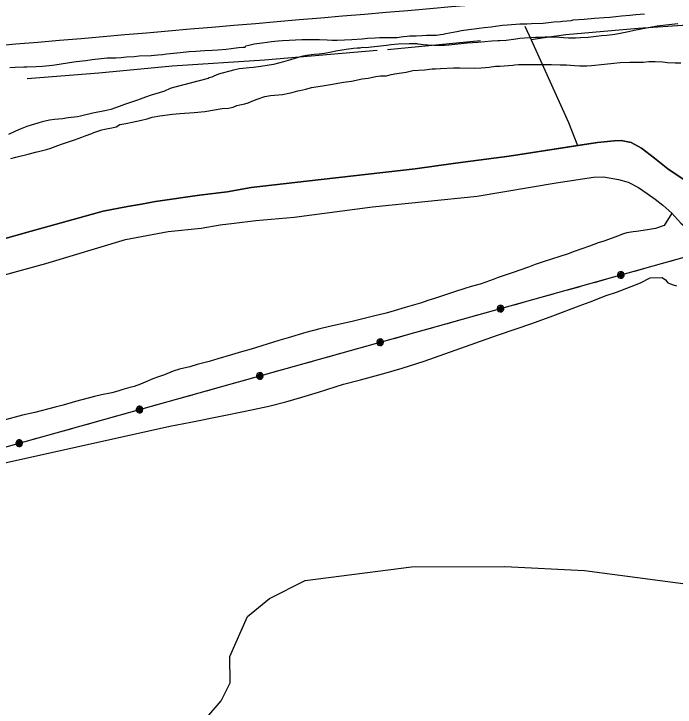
# Model space of a CAD drawing. Extents: x 3424494 to 3462436, y 522220 to 547718.
# Drawn here: x 3450909 to 3452677, y 529332 to 531186 of the extents above; entities that cross this region are included whole.
import ezdxf

# ---------------------------------------------------------------- set-up
doc = ezdxf.new("R2010")
doc.units = 0
for name, color, linetype in [('V-ROAD-CNTR', 7, 'Continuous'), ('V-SITE-VEGE', 7, 'Continuous'), ('V-TOPO-SHOR', 7, 'Continuous'), ('V-UTIL-LINE', 7, 'Continuous')]:
    doc.layers.add(name, color=color, linetype=linetype)

msp = doc.modelspace()

# ---------------------------------------------------------------- linework, layer by layer
at = {"layer": 'V-ROAD-CNTR'}
msp.add_arc((3520968.4, -279429.6), 813555.6, 94.7257498, 94.9891609, dxfattribs=at)
at = {"layer": 'V-SITE-VEGE'}
for p, q in [((3452559, 530456.5), (3452583.9, 530466.4)), ((3452583.9, 530466.4), (3452609.6, 530480.1)), ((3452609.6, 530480.1), (3452642, 530480.9)), ((3452642, 530480.9), (3452650.7, 530474.7)), ((3452650.7, 530474.7), (3452656.9, 530466.1)), ((3452656.9, 530466.1), (3452671.7, 530461.1)), ((3452520, 530441.7), (3452559, 530456.5)), ((3452671.7, 530461.1), (3452680.4, 530458.6)), ((3452449.8, 530415.9), (3452491.9, 530432.2)), ((3452491.9, 530432.2), (3452520, 530441.7)), ((3452419.8, 530405.3), (3452449.8, 530415.9)), ((3452350, 530377.9), (3452419.8, 530405.3)), ((3452293.4, 530357.5), (3452350, 530377.9)), ((3452204.6, 530327.6), (3452293.4, 530357.5)), ((3452171.4, 530315.4), (3452204.6, 530327.6)), ((3452005.4, 530256.7), (3452171.4, 530315.4)), ((3451946.5, 530237.8), (3452005.4, 530256.7)), ((3451835.1, 530207.3), (3451904, 530225.3)), ((3451904, 530225.3), (3451946.5, 530237.8)), ((3451789.9, 530195.7), (3451835.1, 530207.3)), ((3451722.9, 530174.1), (3451789.9, 530195.7)), ((3451678.9, 530160.9), (3451722.9, 530174.1)), ((3451636, 530148.5), (3451678.9, 530160.9)), ((3451527.3, 530123), (3451590.8, 530136.8)), ((3451590.8, 530136.8), (3451636, 530148.5)), ((3451465.8, 530110.8), (3451527.3, 530123)), ((3451325.3, 530082.9), (3451382.1, 530093.6)), ((3451382.1, 530093.6), (3451465.8, 530110.8)), ((3450797, 529965.6), (3451325.3, 530082.9))]:
    msp.add_line(p, q, dxfattribs=at)
for points in [[(3452375.7, 531166), (3452398.5, 531168.3), (3452404.1, 531169.3), (3452433.3, 531171.9), (3452460.8, 531174), (3452486.5, 531175.6), (3452502.4, 531177.1), (3452518, 531178.8), (3452533.3, 531180.3), (3452555.9, 531182.4), (3452571.4, 531183.7), (3452595, 531186)], [(3450897.8, 531042.3), (3450912.5, 531043), (3450935.2, 531043.6), (3450943.1, 531043.6), (3450967.9, 531044.6), (3450985.5, 531045.9), (3451012.4, 531048.7), (3451030, 531051.1), (3451057.4, 531055.2), (3451074.8, 531057.9), (3451100.7, 531061.4), (3451117.7, 531063.9), (3451150.2, 531067.2), (3451158.1, 531067.7), (3451181.2, 531068.3), (3451195.7, 531069.4), (3451209.8, 531070.4), (3451230.3, 531072), (3451243.8, 531073.4), (3451275.8, 531074.5), (3451293.9, 531076.2), (3451305.9, 531077.1), (3451317.9, 531078.5), (3451335.5, 531080.8), (3451353.7, 531082.3), (3451377.1, 531085), (3451395.3, 531086.3), (3451406.9, 531087.2), (3451419.6, 531087.9), (3451439.8, 531088.8), (3451454.3, 531089.9), (3451476.1, 531091.1), (3451489.7, 531093.1), (3451509.4, 531095.6), (3451520.6, 531096.3), (3451527.2, 531096.5), (3451529.1, 531100), (3451536.8, 531102.4), (3451551.5, 531105.2), (3451572.4, 531108.3), (3451585.9, 531110.4), (3451597.9, 531111.8), (3451614.9, 531113.9), (3451626.5, 531114.8), (3451644.9, 531115.5), (3451678.2, 531117.3), (3451692.3, 531117.3), (3451726.2, 531117), (3451746.3, 531116.2), (3451759.7, 531115.5), (3451772.8, 531115.4), (3451792.8, 531115.8), (3451812.7, 531116.9), (3451840.3, 531118.9), (3451854.3, 531120.6), (3451874.6, 531121.9), (3451886.2, 531122.4), (3451913.3, 531122.2), (3451930.3, 531122.2), (3451933.8, 531122.4), (3451944.6, 531124), (3451950.8, 531124.7), (3451960.1, 531125.7), (3451966.5, 531126.7), (3451976.7, 531127.2), (3451984.3, 531127.1), (3451999.9, 531127.4), (3452011.7, 531128.3), (3452019.5, 531128.5), (3452030.9, 531129), (3452038.6, 531129.1), (3452049.1, 531130.3), (3452056.2, 531131.4), (3452064, 531132.8), (3452092.9, 531138.6), (3452105.9, 531140.9), (3452125, 531143.7), (3452132, 531144.8), (3452152.3, 531147.6), (3452165.8, 531148.9), (3452184.8, 531151), (3452196.2, 531152.9), (3452215.3, 531155.1), (3452228.3, 531156.2), (3452261.2, 531158.6), (3452280.3, 531159.4), (3452292.5, 531159.7), (3452323.5, 531161.1), (3452352.7, 531164.2), (3452370.1, 531165.7), (3452375.7, 531166)], [(3452684.1, 531158.7), (3452660.1, 531156.2), (3452628.9, 531152.4), (3452605.4, 531148.7), (3452589.9, 531145.7), (3452567.1, 531140.9), (3452552, 531138), (3452530, 531133.2), (3452515.7, 531130.8), (3452494.4, 531127.9), (3452479.6, 531126.6), (3452458.3, 531124.1), (3452444.4, 531122.8), (3452423.7, 531121.3), (3452410.5, 531120.8), (3452391.2, 531120.6), (3452378.6, 531121.3), (3452367.1, 531122.2), (3452355.9, 531123), (3452340.2, 531123.1), (3452329.6, 531123), (3452314.1, 531122.5), (3452303.5, 531122.4), (3452287.4, 531121.9), (3452261.1, 531119.7), (3452250.5, 531118.1), (3452224.6, 531114.8), (3452208.3, 531113.7), (3452202.5, 531113.6), (3452186.3, 531112.5), (3452149.5, 531109.1), (3452120.3, 531107.3), (3452071.6, 531102.1), (3452059.8, 531101.4), (3452031.3, 531101.3), (3452015.4, 531102), (3452010.2, 531102.1), (3451996.7, 531103.6), (3451989.9, 531104.9), (3451987, 531105.6), (3451979.6, 531105.4), (3451965.7, 531105.6), (3451935.9, 531104.4), (3451917.7, 531102.7), (3451904.6, 531101.2), (3451873.2, 531097.1), (3451857.2, 531095.4), (3451848.7, 531095.2), (3451839.8, 531095.3), (3451833.6, 531094.3), (3451826.4, 531094.2), (3451816.4, 531093), (3451796.8, 531090.3), (3451786, 531089), (3451769.8, 531085.6), (3451758.2, 531083.4), (3451739.1, 531079.7), (3451725.3, 531078.1), (3451711.6, 531076.8), (3451691.1, 531074.3), (3451678, 531071.7), (3451660.2, 531066.5), (3451648.6, 531062.7), (3451629.7, 531057.1), (3451616.2, 531053.7), (3451602.7, 531050.5), (3451568.6, 531045), (3451549.5, 531042.3)], [(3451170.4, 530881.1), (3451182.5, 530883.7), (3451192.2, 530889.8), (3451208.2, 530892.2), (3451225.4, 530896.3), (3451249.5, 530901.6), (3451264.7, 530905.3), (3451278.7, 530909.1), (3451298.6, 530913.2), (3451333.2, 530917.1), (3451352.6, 530918.9), (3451390.3, 530921.7), (3451419.5, 530924.9), (3451465.8, 530932.3), (3451482.9, 530933.7), (3451490.7, 530935.1), (3451494.6, 530936.3), (3451504.8, 530940.8), (3451512.6, 530942.7), (3451526.6, 530945.3), (3451534.8, 530947.6), (3451548, 530952.9), (3451559.3, 530957.8), (3451580, 530964.3), (3451594.8, 530967.2), (3451627.1, 530970.4), (3451643.8, 530973.4), (3451648.9, 530974.5), (3451668.3, 530979.4), (3451673, 530980.9), (3451689.4, 530984.7), (3451704.2, 530988.8), (3451733.4, 530993.6), (3451755.5, 530996.5), (3451789.8, 531002.8), (3451811.6, 531006.1), (3451839.6, 531011.7), (3451856.3, 531013.5), (3451876.6, 531017.9), (3451888.6, 531019.8), (3451905.4, 531020.4), (3451917.8, 531023.4), (3451932.6, 531026), (3451957.5, 531030), (3451975.8, 531034.2), (3452006.5, 531036.2), (3452026.8, 531038.4), (3452036.1, 531038.3), (3452048.9, 531039.3), (3452083.9, 531041), (3452101, 531041.2), (3452140.2, 531040.8), (3452158.1, 531041.1), (3452169.4, 531042.1), (3452179.1, 531043.2), (3452196.3, 531045.4), (3452207.9, 531045.7), (3452242.5, 531048.9), (3452248.4, 531049.2), (3452257.7, 531050.3), (3452265.1, 531050.6), (3452316.8, 531050.1), (3452337.4, 531050.7), (3452345.9, 531050.6), (3452369.2, 531049.7), (3452385.9, 531049.1), (3452407.7, 531047.8), (3452421.6, 531046.5), (3452440.3, 531047.1), (3452453.5, 531047.7), (3452488.1, 531050.9), (3452512.6, 531053.4), (3452529.8, 531055.6), (3452555.8, 531056.1), (3452572.9, 531056.8), (3452590.8, 531056.6), (3452606.7, 531058), (3452623, 531057.9), (3452643.6, 531057.3), (3452656.1, 531056), (3452676.6, 531054.7), (3452691.8, 531054.5)], [(3451549.5, 531042.3), (3451537.5, 531041.1), (3451520.9, 531039.8), (3451510.8, 531038.3), (3451495.8, 531034.9), (3451486.1, 531032.1), (3451465.6, 531026.9), (3451455.4, 531024.1), (3451449.2, 531021.9), (3451443.6, 531019), (3451438, 531016.6), (3451430.9, 531014.4), (3451427.8, 531013.2), (3451335.3, 530988.7), (3451326.8, 530985.7), (3451311, 530979), (3451297.5, 530974.4), (3451275.5, 530968.2), (3451260.6, 530963.3), (3451239.4, 530955.1), (3451204.5, 530943.2), (3451190, 530937.7), (3451167.8, 530930.2), (3451152.2, 530926.2), (3451119.5, 530919.9), (3451087.1, 530912.3), (3451078.6, 530910.6), (3451053.8, 530907.3), (3451038.3, 530905.3), (3451016.9, 530903.3), (3451003.7, 530901.1), (3450984.6, 530896.9), (3450972.6, 530893.7), (3450954.7, 530888.1), (3450943.3, 530884.1), (3450925.2, 530877), (3450912.8, 530871.7), (3450893.9, 530863.4)], [(3450900.5, 530799.1), (3450913.8, 530802.3), (3450947, 530810.9), (3450966.2, 530815.5), (3450978.3, 530818.5), (3450996.1, 530823.3), (3451007.1, 530826.7), (3451018.7, 530830.8), (3451035.8, 530837.2), (3451047, 530841), (3451062.5, 530845.9), (3451071.2, 530848.9), (3451090.1, 530856.2), (3451099.5, 530859.2), (3451104.7, 530861.2), (3451112.1, 530863.8), (3451117.1, 530866.1), (3451122.9, 530868.1), (3451143.5, 530875.6), (3451151.8, 530877.6), (3451160.9, 530879.5), (3451170.4, 530881.1)], [(3452780.4, 530680.2), (3452700.4, 530741.9), (3452657.1, 530771.6), (3452621.7, 530799.5), (3452586.4, 530826.6), (3452558.9, 530841.9), (3452532.3, 530846.6), (3452513.6, 530845.9), (3452469, 530841.8), (3452415.5, 530833.5), (3452232.8, 530804.8), (3452089.4, 530786.5), (3451981.5, 530771.5), (3451691.1, 530738.5), (3451543.2, 530721.1), (3451478.8, 530709.4), (3451404.9, 530701.1), (3451287.2, 530683.5), (3451249.8, 530676.7), (3451212.3, 530670.8), (3451147.3, 530658), (3450954.5, 530604.6), (3450777.9, 530554.6)], [(3450662.1, 530427.6), (3450994, 530517.8), (3451207.3, 530582.6), (3451321.4, 530603.8), (3451409.6, 530612.8), (3451460.4, 530621.3), (3451497.9, 530626.3), (3451555.8, 530632.9), (3451658.2, 530641.7), (3451867.6, 530669.2), (3452147.3, 530697.9), (3452358.6, 530733.4), (3452458.4, 530749.4), (3452485.1, 530750)], [(3452485.1, 530750), (3452525.1, 530742.5), (3452550.8, 530735.2), (3452578.3, 530721.6), (3452602.2, 530705.4), (3452623.4, 530690), (3452643.7, 530673.8), (3452667.6, 530652.3)], [(3452667.6, 530652.3), (3452647.5, 530619.7), (3452624.1, 530612.1), (3452602.7, 530608.1), (3452573.1, 530603.3), (3452564.6, 530602.6), (3452547.8, 530600), (3452538.9, 530597), (3452522.9, 530590.9), (3452508.4, 530586), (3452485.8, 530578), (3452470.6, 530573.1), (3452448, 530564.4), (3452407.1, 530550), (3452391.1, 530543.9), (3452365.8, 530536), (3452348.6, 530530.3), (3452320.9, 530521.6), (3452302.2, 530515.2), (3452284.3, 530508.3), (3452240.6, 530493.2), (3452224.7, 530487.9), (3452203.6, 530480.3), (3452190.4, 530475.4), (3452170.5, 530468.2), (3452155.7, 530463.2), (3452131.5, 530456.5), (3452114.7, 530450.8), (3452089.4, 530443.6), (3452073.4, 530437.9), (3452049.3, 530429.6), (3452032.9, 530424.3), (3452015.8, 530419), (3451998.6, 530413), (3451954.6, 530400.2), (3451925.3, 530391.1), (3451903.9, 530385.1), (3451870.4, 530376.8), (3451813.6, 530363.3), (3451752.4, 530349.9), (3451727.1, 530343.5), (3451689.7, 530333.4), (3451641.8, 530319.4), (3451616.9, 530312.6), (3451542.8, 530288.8), (3451517.1, 530281.7), (3451490.6, 530273.4), (3451454.4, 530262.8), (3451431, 530256.4), (3451398.7, 530248.1), (3451379.2, 530242.1), (3451351.2, 530235.4), (3451334.8, 530230.5), (3451311, 530220.6), (3451295.8, 530214.9), (3451280.2, 530209.6), (3451259.9, 530200.4), (3451247.4, 530195.1), (3451229.9, 530189), (3451219, 530186.8), (3451199.9, 530180.8), (3451187, 530177), (3451170.3, 530172.5), (3451143.4, 530166.9), (3451124.7, 530162.8), (3451073.3, 530148.9), (3451040.2, 530139.1), (3451018.8, 530133.8), (3450965, 530119.9), (3450931.9, 530112.8), (3450878.9, 530097.8)]]:
    msp.add_lwpolyline(points, dxfattribs=at)
at = {"layer": 'V-TOPO-SHOR'}
msp.add_line((3452156.4, 531114), (3451907.8, 531089.6), dxfattribs=at)
for points in [[(3453357.9, 531209.6), (3453111.2, 531190.5), (3452801.2, 531162.1), (3452577.7, 531146.3), (3452384.4, 531129.3), (3452327.4, 531121.8), (3452291.7, 531115.9)], [(3452275.1, 531152.6), (3452291.7, 531115.9), (3452391.2, 530895.2), (3452415.5, 530833.5)], [(3451880.2, 531088), (3451579.2, 531062.2), (3451331.6, 531045.8), (3451135.6, 531027.1), (3450944.1, 531011.9)], [(3450777.9, 530554.6), (3450954.5, 530604.6), (3451147.3, 530658), (3451212.3, 530670.8), (3451249.8, 530676.7), (3451287.2, 530683.5), (3451404.9, 530701.1), (3451478.8, 530709.4), (3451543.2, 530721.1), (3451691.1, 530738.5), (3451981.5, 530771.5), (3452089.4, 530786.5), (3452232.8, 530804.8), (3452469, 530841.8), (3452513.6, 530845.9), (3452532.3, 530846.6), (3452558.9, 530841.9), (3452586.4, 530826.6), (3452621.7, 530799.5), (3452657.1, 530771.6), (3452700.4, 530741.9), (3452860.4, 530618.5), (3452966.5, 530537.4)], [(3450632.7, 530419.5), (3450994, 530517.8), (3451207.3, 530582.6), (3451321.4, 530603.8), (3451409.6, 530612.8), (3451460.4, 530621.3), (3451497.9, 530626.3), (3451555.8, 530632.9), (3451658.2, 530641.7), (3451867.6, 530669.2), (3452147.3, 530697.9), (3452358.6, 530733.4), (3452458.4, 530749.4), (3452485.1, 530750), (3452525.1, 530742.5), (3452550.8, 530735.2), (3452578.3, 530721.6), (3452602.2, 530705.4), (3452623.4, 530690), (3452643.7, 530673.8), (3452667.6, 530652.3), (3452692.3, 530626.2), (3452718.8, 530603.7), (3452892.1, 530477.6)], [(3451380.7, 529253.4), (3451463.3, 529348.7), (3451486.8, 529396.3), (3451486.5, 529467.4), (3451533.5, 529574.4), (3451592.5, 529622.1), (3451687.2, 529670), (3451971.8, 529706.9), (3452220.9, 529708), (3452434.5, 529697.1), (3452778.7, 529651.2), (3453051.9, 529569.4), (3453360.8, 529464), (3453634.2, 529358.5), (3453967.2, 529158.3)]]:
    msp.add_lwpolyline(points, dxfattribs=at)
at = {"layer": 'V-UTIL-LINE'}
for points in [[(3460250.6, 535842.7), (3459015, 534954.5), (3457624.1, 533953.2), (3456242.4, 532954.9), (3454854.4, 531959.1), (3452977, 530612.1), (3449895.7, 529750.1), (3448530.5, 529366.4)], [(3452640.2, 530517.8), (3452673, 530527)], [(3452568.9, 530497.9), (3452601.7, 530507.1)], [(3452531.4, 530487.4), (3452529.2, 530489.2), (3452529, 530486.9), (3452531.2, 530485.2), (3452533.9, 530486.3), (3452533.1, 530489.6), (3452529.1, 530492), (3452525.8, 530489.3), (3452525.8, 530484.4), (3452529.7, 530482), (3452534.2, 530482.2), (3452536.9, 530486.2), (3452535.8, 530491.5), (3452529, 530496.1), (3452525.8, 530494.5), (3452523.6, 530491.8), (3452522.5, 530488.5), (3452522.7, 530485), (3452524.3, 530481.8), (3452527, 530479.6), (3452530.3, 530478.5), (3452533.8, 530478.7), (3452537, 530480.3), (3452539.2, 530483), (3452540.3, 530486.3), (3452540.1, 530489.8), (3452538.5, 530493), (3452535.8, 530495.2), (3452532.5, 530496.3), (3452529, 530496.1)], [(3452461.1, 530467.7), (3452493.8, 530476.9)], [(3452389.8, 530447.8), (3452422.6, 530456.9)], [(3452318.6, 530427.9), (3452351.3, 530437)], [(3452247.3, 530407.9), (3452280, 530417.1)], [(3452209.8, 530397.4), (3452207.5, 530399.3), (3452207.4, 530396.9), (3452209.5, 530395.2), (3452212.2, 530396.3), (3452211.5, 530399.6), (3452207.4, 530402), (3452204.2, 530399.3), (3452204.2, 530394.4), (3452208.1, 530392), (3452212.5, 530392.2), (3452215.3, 530396.2), (3452214.1, 530401.6), (3452207.3, 530406.1), (3452204.2, 530404.5), (3452201.9, 530401.8), (3452200.8, 530398.5), (3452201.1, 530395), (3452202.7, 530391.9), (3452205.3, 530389.6), (3452208.7, 530388.5), (3452212.2, 530388.8), (3452215.3, 530390.3), (3452217.6, 530393), (3452218.7, 530396.3), (3452218.4, 530399.8), (3452216.8, 530403), (3452214.2, 530405.3), (3452210.8, 530406.4), (3452207.3, 530406.1)], [(3452139.4, 530377.7), (3452172.2, 530386.9)], [(3452068.2, 530357.8), (3452100.9, 530367)], [(3451996.9, 530337.9), (3452029.7, 530347)], [(3451888.1, 530307.4), (3451885.9, 530309.3), (3451885.7, 530307), (3451887.9, 530305.3), (3451890.6, 530306.4), (3451889.8, 530309.7), (3451885.8, 530312.1), (3451882.5, 530309.3), (3451882.5, 530304.4), (3451886.4, 530302), (3451890.9, 530302.2), (3451893.6, 530306.2), (3451892.5, 530311.6), (3451885.7, 530316.1), (3451882.5, 530314.5), (3451880.3, 530311.9), (3451879.2, 530308.5), (3451879.4, 530305), (3451881, 530301.9), (3451883.7, 530299.6), (3451887, 530298.5), (3451890.5, 530298.8), (3451893.7, 530300.4), (3451895.9, 530303), (3451897, 530306.4), (3451896.8, 530309.9), (3451895.2, 530313), (3451892.5, 530315.3), (3451889.2, 530316.4), (3451885.7, 530316.1)], [(3451925.6, 530317.9), (3451958.4, 530327.1)], [(3451817.8, 530287.8), (3451850.5, 530296.9)], [(3451746.5, 530267.8), (3451779.3, 530277)], [(3451675.3, 530247.9), (3451708, 530257.1)], [(3451566.5, 530217.5), (3451564.2, 530219.3), (3451564, 530217), (3451566.2, 530215.3), (3451568.9, 530216.4), (3451568.2, 530219.7), (3451564.1, 530222.1), (3451560.9, 530219.3), (3451560.9, 530214.5), (3451564.8, 530212), (3451569.2, 530212.3), (3451572, 530216.2), (3451570.8, 530221.6), (3451564, 530226.1), (3451560.9, 530224.5), (3451558.6, 530221.9), (3451557.5, 530218.5), (3451557.8, 530215), (3451559.4, 530211.9), (3451562, 530209.6), (3451565.4, 530208.5), (3451568.9, 530208.8), (3451572, 530210.4), (3451574.3, 530213), (3451575.4, 530216.4), (3451575.1, 530219.9), (3451573.5, 530223), (3451570.9, 530225.3), (3451567.5, 530226.4), (3451564, 530226.1)], [(3451604, 530228), (3451636.7, 530237.1)], [(3451496.1, 530197.8), (3451528.9, 530207)], [(3451424.9, 530177.9), (3451457.6, 530187)], [(3451353.6, 530157.9), (3451386.4, 530167.1)], [(3451244.8, 530127.5), (3451242.6, 530129.3), (3451242.4, 530127), (3451244.6, 530125.3), (3451247.3, 530126.4), (3451246.5, 530129.7), (3451242.5, 530132.1), (3451239.2, 530129.4), (3451239.2, 530124.5), (3451243.1, 530122), (3451247.6, 530122.3), (3451250.3, 530126.2), (3451249.2, 530131.6), (3451242.4, 530136.2), (3451239.2, 530134.6), (3451237, 530131.9), (3451235.9, 530128.6), (3451236.1, 530125.1), (3451237.7, 530121.9), (3451240.4, 530119.6), (3451243.7, 530118.6), (3451247.2, 530118.8), (3451250.4, 530120.4), (3451252.6, 530123.1), (3451253.7, 530126.4), (3451253.5, 530129.9), (3451251.9, 530133), (3451249.2, 530135.3), (3451245.9, 530136.4), (3451242.4, 530136.2)], [(3451282.3, 530138), (3451315.1, 530147.1)], [(3451174.5, 530107.8), (3451207.2, 530117)], [(3451103.2, 530087.9), (3451136, 530097)], [(3451032, 530067.9), (3451064.7, 530077.1)], [(3450960.7, 530048), (3450993.4, 530057.2)], [(3450923.1, 530037.5), (3450920.9, 530039.3), (3450920.7, 530037), (3450922.9, 530035.3), (3450925.6, 530036.4), (3450924.9, 530039.7), (3450920.8, 530042.1), (3450917.6, 530039.4), (3450917.6, 530034.5), (3450921.5, 530032.1), (3450925.9, 530032.3), (3450928.7, 530036.3), (3450927.5, 530041.7), (3450920.7, 530046.2), (3450917.6, 530044.6), (3450915.3, 530041.9), (3450914.2, 530038.6), (3450914.5, 530035.1), (3450916.1, 530032), (3450918.7, 530029.7), (3450922.1, 530028.6), (3450925.6, 530028.8), (3450928.7, 530030.4), (3450931, 530033.1), (3450932.1, 530036.4), (3450931.8, 530039.9), (3450930.2, 530043.1), (3450927.6, 530045.4), (3450924.2, 530046.4), (3450920.7, 530046.2)]]:
    msp.add_lwpolyline(points, dxfattribs=at)

doc.saveas('drawing.dxf')
